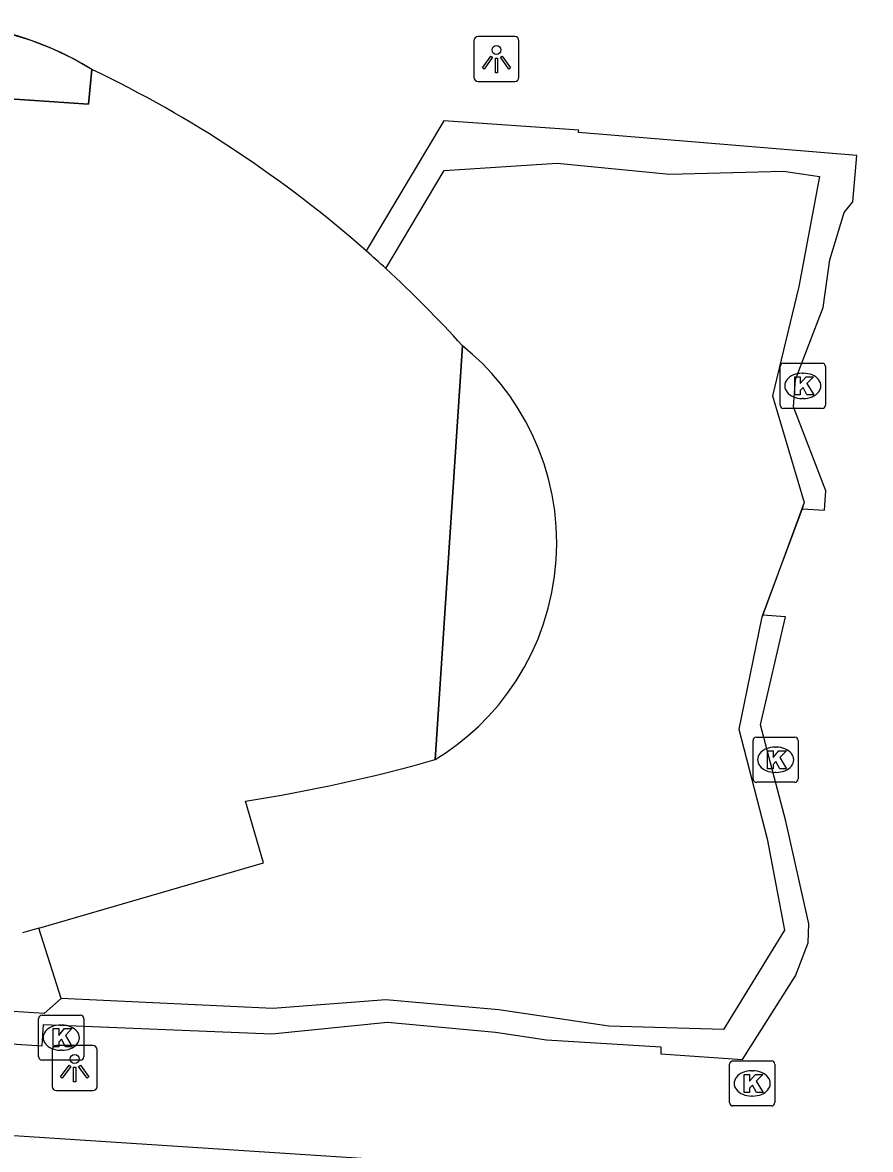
# Model space of a CAD drawing. Extents: x 161848 to 162726, y 385382 to 386521.
# Drawn here: x 162108.49 to 162127.27, y 385590.01 to 385614.96 of the extents above; entities that cross this region are included whole.
import ezdxf

# ---------------------------------------------------------------- set-up
doc = ezdxf.new("R2010")
doc.units = 0
for name, color, linetype in [('IMGEO_Groenvoorziening', 7, 'Continuous'), ('IMGEO_Hek', 7, 'Continuous'), ('IMGEO_Kolk', 7, 'Continuous'), ('IMGEO_Lichtpunt', 7, 'Continuous'), ('IMGEO_Pand', 7, 'Continuous'), ('IMGEO_Pand_overbouw', 7, 'Continuous'), ('IMGEO_Rijbaan_lokaal_open', 7, 'Continuous'), ('IMGEO_Voetpad_open', 7, 'Continuous')]:
    doc.layers.add(name, color=color, linetype=linetype)

msp = doc.modelspace()

# ---------------------------------------------------------------- linework, layer by layer
at = {"layer": 'IMGEO_Groenvoorziening'}
for points in [[(162116.538, 385609.513), (162117.833, 385611.681), (162120.333, 385611.847), (162122.819, 385611.6), (162125.344, 385611.671), (162126.143, 385611.552), (162125.687, 385609.117), (162125.101, 385606.695), (162125.806, 385604.33), (162125.756, 385604.195)], [(162124.882, 385601.837), (162124.855, 385601.765), (162124.353, 385599.311), (162124.982, 385596.886), (162125.365, 385594.863), (162124.018, 385592.662), (162121.475, 385592.736), (162119.042, 385593.097), (162116.535, 385593.323), (162114.039, 385593.126), (162109.348, 385593.347)]]:
    msp.add_lwpolyline(points, dxfattribs=at)
at = {"layer": 'IMGEO_Hek'}
msp.add_lwpolyline([(162116.538, 385609.513), (162117.833, 385611.681), (162120.333, 385611.847), (162122.819, 385611.6), (162125.344, 385611.671), (162126.143, 385611.552), (162125.687, 385609.117), (162125.101, 385606.695), (162125.806, 385604.33), (162124.855, 385601.765), (162124.353, 385599.311), (162124.982, 385596.886), (162125.365, 385594.863), (162124.018, 385592.662), (162121.475, 385592.736), (162119.042, 385593.097), (162116.535, 385593.323), (162114.039, 385593.126), (162109.348, 385593.347), (162108.853, 385594.909)], dxfattribs=at)
at = {"layer": 'IMGEO_Kolk'}
for p, q in [((162125.272, 385606.489), (162125.272, 385607.341)), ((162125.347, 385607.415), (162126.199, 385607.415)), ((162125.76, 385607.195), (162125.785, 385607.195)), ((162126.273, 385607.341), (162126.273, 385606.489)), ((162125.783, 385606.635), (162125.758, 385606.635)), ((162126.199, 385606.415), (162125.347, 385606.415)), ((162124.67, 385598.21), (162124.67, 385599.062)), ((162124.745, 385599.136), (162125.597, 385599.136)), ((162125.671, 385599.062), (162125.671, 385598.21)), ((162125.158, 385598.916), (162125.183, 385598.916)), ((162125.181, 385598.356), (162125.156, 385598.356)), ((162125.597, 385598.136), (162124.745, 385598.136)), ((162108.925, 385592.982), (162109.777, 385592.982)), ((162108.85, 385592.056), (162108.85, 385592.908)), ((162109.338, 385592.762), (162109.363, 385592.762)), ((162109.851, 385592.908), (162109.851, 385592.056)), ((162109.361, 385592.202), (162109.336, 385592.202)), ((162109.777, 385591.982), (162108.925, 385591.982)), ((162124.226, 385591.969), (162125.078, 385591.969)), ((162124.151, 385591.043), (162124.151, 385591.895)), ((162124.639, 385591.749), (162124.664, 385591.749)), ((162125.152, 385591.895), (162125.152, 385591.043)), ((162125.078, 385590.969), (162124.226, 385590.969)), ((162124.662, 385591.189), (162124.637, 385591.189))]:
    msp.add_line(p, q, dxfattribs=at)
for points in [[(162125.272, 385606.489), (162125.272, 385607.341)], [(162125.347, 385607.415), (162126.199, 385607.415)], [(162126.273, 385607.341), (162126.273, 385606.489)], [(162125.593, 385607.115), (162125.716, 385607.115), (162125.716, 385606.964), (162125.846, 385607.115), (162126.01, 385607.115), (162125.864, 385606.964), (162126.017, 385606.715), (162125.865, 385606.715), (162125.78, 385606.879), (162125.716, 385606.812), (162125.716, 385606.715), (162125.593, 385606.715), (162125.593, 385607.115)], [(162126.199, 385606.415), (162125.347, 385606.415)], [(162124.67, 385598.21), (162124.67, 385599.062)], [(162124.745, 385599.136), (162125.597, 385599.136)], [(162125.671, 385599.062), (162125.671, 385598.21)], [(162124.991, 385598.836), (162125.114, 385598.836), (162125.114, 385598.685), (162125.244, 385598.836), (162125.408, 385598.836), (162125.262, 385598.685), (162125.415, 385598.436), (162125.263, 385598.436), (162125.178, 385598.6), (162125.114, 385598.533), (162125.114, 385598.436), (162124.991, 385598.436), (162124.991, 385598.836)], [(162125.597, 385598.136), (162124.745, 385598.136)], [(162108.925, 385592.982), (162109.777, 385592.982)], [(162108.85, 385592.056), (162108.85, 385592.908)], [(162109.851, 385592.908), (162109.851, 385592.056)], [(162109.171, 385592.682), (162109.294, 385592.682), (162109.294, 385592.531), (162109.424, 385592.682), (162109.588, 385592.682), (162109.442, 385592.531), (162109.595, 385592.282), (162109.443, 385592.282), (162109.358, 385592.446), (162109.294, 385592.379), (162109.294, 385592.282), (162109.171, 385592.282), (162109.171, 385592.682)], [(162109.777, 385591.982), (162108.925, 385591.982)], [(162124.226, 385591.969), (162125.078, 385591.969)], [(162124.151, 385591.043), (162124.151, 385591.895)], [(162125.152, 385591.895), (162125.152, 385591.043)], [(162124.472, 385591.669), (162124.595, 385591.669), (162124.595, 385591.518), (162124.725, 385591.669), (162124.889, 385591.669), (162124.743, 385591.518), (162124.896, 385591.269), (162124.744, 385591.269), (162124.659, 385591.433), (162124.595, 385591.366), (162124.595, 385591.269), (162124.472, 385591.269), (162124.472, 385591.669)], [(162125.078, 385590.969), (162124.226, 385590.969)]]:
    msp.add_lwpolyline(points, dxfattribs=at)
for centre, start, end in [((162125.349, 385607.339), 91.552, 178.448), ((162125.349, 385607.339), 91.552, 178.448), ((162126.197, 385607.339), 1.552, 88.448), ((162126.197, 385607.339), 1.552, 88.448), ((162125.349, 385606.491), 181.552, 268.448), ((162125.349, 385606.491), 181.552, 268.448), ((162126.197, 385606.491), 271.552, 358.448), ((162126.197, 385606.491), 271.552, 358.448), ((162124.747, 385599.06), 91.552, 178.448), ((162124.747, 385599.06), 91.552, 178.448), ((162125.595, 385599.06), 1.552, 88.448), ((162125.595, 385599.06), 1.552, 88.448), ((162124.747, 385598.212), 181.552, 268.448), ((162124.747, 385598.212), 181.552, 268.448), ((162125.595, 385598.212), 271.552, 358.448), ((162125.595, 385598.212), 271.552, 358.448), ((162108.927, 385592.906), 91.552, 178.448), ((162108.927, 385592.906), 91.552, 178.448), ((162109.775, 385592.906), 1.552, 88.448), ((162109.775, 385592.906), 1.552, 88.448), ((162108.927, 385592.058), 181.552, 268.448), ((162108.927, 385592.058), 181.552, 268.448), ((162109.775, 385592.058), 271.552, 358.448), ((162109.775, 385592.058), 271.552, 358.448), ((162124.228, 385591.893), 91.552, 178.448), ((162124.228, 385591.893), 91.552, 178.448), ((162125.076, 385591.893), 1.552, 88.448), ((162125.076, 385591.893), 1.552, 88.448), ((162124.228, 385591.045), 181.552, 268.448), ((162124.228, 385591.045), 181.552, 268.448), ((162125.076, 385591.045), 271.552, 358.448), ((162125.076, 385591.045), 271.552, 358.448)]:
    msp.add_arc(centre, 0.0765, start, end, dxfattribs=at)
for centre, major_axis, ratio, start_param, end_param in [((162125.759, 385606.915), (-0.387, 0.002), 0.722429, 4.712389, 7.853982), ((162125.784, 385606.915), (-0.39, 0.002), 0.717154, 1.570796, 4.712389), ((162125.157, 385598.636), (-0.387, 0.002), 0.722429, 4.712389, 7.853982), ((162125.182, 385598.636), (-0.39, 0.002), 0.717154, 1.570796, 4.712389), ((162109.337, 385592.482), (-0.387, 0.002), 0.722429, 4.712389, 7.853982), ((162109.362, 385592.482), (-0.39, 0.002), 0.717154, 1.570796, 4.712389), ((162124.638, 385591.469), (-0.387, 0.002), 0.722429, 4.712389, 7.853982), ((162124.663, 385591.469), (-0.39, 0.002), 0.717154, 1.570796, 4.712389)]:
    msp.add_ellipse(centre, major_axis=major_axis, ratio=ratio, start_param=start_param, end_param=end_param, dxfattribs=at)
at = {"layer": 'IMGEO_Lichtpunt'}
for p, q in [((162118.49, 385614.555), (162118.49, 385613.748)), ((162118.49, 385614.555), (162118.49, 385613.748)), ((162119.392, 385614.65), (162118.584, 385614.65)), ((162119.392, 385614.65), (162118.584, 385614.65)), ((162119.486, 385613.748), (162119.486, 385614.555)), ((162119.486, 385613.748), (162119.486, 385614.555)), ((162118.584, 385613.654), (162119.392, 385613.654)), ((162118.584, 385613.654), (162119.392, 385613.654)), ((162109.149, 385592.21), (162109.149, 385591.403)), ((162109.149, 385592.21), (162109.149, 385591.403)), ((162110.051, 385592.305), (162109.243, 385592.305)), ((162110.051, 385592.305), (162109.243, 385592.305)), ((162110.145, 385591.403), (162110.145, 385592.21)), ((162110.145, 385591.403), (162110.145, 385592.21)), ((162109.243, 385591.309), (162110.051, 385591.309)), ((162109.243, 385591.309), (162110.051, 385591.309))]:
    msp.add_line(p, q, dxfattribs=at)
for points in [[(162118.864, 385614.219), (162118.903, 385614.191), (162118.715, 385613.929), (162118.677, 385613.956), (162118.864, 385614.219)], [(162118.966, 385614.171), (162119.013, 385614.171), (162119.013, 385613.849), (162118.966, 385613.849), (162118.966, 385614.171)], [(162119.076, 385614.191), (162119.114, 385614.218), (162119.301, 385613.956), (162119.262, 385613.928), (162119.076, 385614.191)], [(162109.523, 385591.874), (162109.562, 385591.846), (162109.374, 385591.584), (162109.336, 385591.611), (162109.523, 385591.874)], [(162109.625, 385591.826), (162109.672, 385591.826), (162109.672, 385591.504), (162109.625, 385591.504), (162109.625, 385591.826)], [(162109.735, 385591.846), (162109.773, 385591.873), (162109.96, 385591.611), (162109.921, 385591.583), (162109.735, 385591.846)]]:
    msp.add_lwpolyline(points, dxfattribs=at)
for centre in [(162118.989, 385614.353), (162109.648, 385592.008)]:
    msp.add_circle(centre, 0.0994, dxfattribs=at)
for centre, start, end in [((162118.584, 385614.555), 90, 180), ((162118.584, 385614.555), 90, 180), ((162119.392, 385614.555), 0, 90), ((162119.392, 385614.555), 0, 90), ((162118.584, 385613.748), 180, 270), ((162118.584, 385613.748), 180, 270), ((162119.392, 385613.748), 270, 0), ((162119.392, 385613.748), 270, 360), ((162109.243, 385592.21), 90, 180), ((162109.243, 385592.21), 90, 180), ((162110.051, 385592.21), 0, 90), ((162110.051, 385592.21), 0, 90), ((162109.243, 385591.403), 180, 270), ((162109.243, 385591.403), 180, 270), ((162110.051, 385591.403), 270, 0), ((162110.051, 385591.403), 270, 360)]:
    msp.add_arc(centre, 0.0946, start, end, dxfattribs=at)
at = {"layer": 'IMGEO_Pand'}
for points in [[(162110.03, 385613.923), (162109.952, 385613.155), (162105.158, 385613.481), (162102.307, 385613.675)], [(162117.634, 385598.639), (162118.238, 385607.8)], [(162108.853, 385594.909), (162113.83, 385596.355), (162113.434, 385597.719)], [(162108.853, 385594.909), (162108.493, 385594.804)]]:
    msp.add_lwpolyline(points, dxfattribs=at)
for centre, radius, start, end in [((162098.491, 385589.885), 26.665, 48.6553, 64.3573), ((162089.96, 385580.441), 39.39, 47.567, 48.4147), ((162098.414, 385589.827), 26.758, 42.1971, 47.3664), ((162107.879, 385633.124), 35.838, 278.9164, 285.7944)]:
    msp.add_arc(centre, radius, start, end, dxfattribs=at)
at = {"layer": 'IMGEO_Pand_overbouw'}
for points in [[(162110.03, 385613.923), (162109.606, 385614.164), (162109.157, 385614.378), (162108.687, 385614.562), (162108.199, 385614.714), (162107.695, 385614.832), (162107.18, 385614.912), (162106.657, 385614.954), (162106.131, 385614.957), (162105.606, 385614.92), (162105.087, 385614.845), (162104.578, 385614.731), (162104.083, 385614.582), (162103.605, 385614.399), (162103.148, 385614.185), (162102.715, 385613.942), (162102.307, 385613.675), (162105.158, 385613.481), (162109.952, 385613.155)], [(162117.634, 385598.639), (162117.878, 385598.797), (162118.12, 385598.972), (162118.358, 385599.164), (162118.59, 385599.374), (162118.814, 385599.601), (162119.03, 385599.846), (162119.235, 385600.108), (162119.427, 385600.386), (162119.604, 385600.681), (162119.766, 385600.99), (162119.909, 385601.312), (162120.033, 385601.646), (162120.137, 385601.99), (162120.218, 385602.343), (162120.277, 385602.701), (162120.313, 385603.063), (162120.325, 385603.427), (162120.314, 385603.79), (162120.279, 385604.15), (162120.222, 385604.505), (162120.142, 385604.853), (162120.042, 385605.191), (162119.923, 385605.518), (162119.786, 385605.833), (162119.632, 385606.135), (162119.463, 385606.421), (162119.281, 385606.692), (162119.089, 385606.947), (162118.886, 385607.186), (162118.676, 385607.407), (162118.459, 385607.612), (162118.238, 385607.8)]]:
    msp.add_lwpolyline(points, close=True, dxfattribs=at)
at = {"layer": 'IMGEO_Rijbaan_lokaal_open'}
msp.add_lwpolyline([(162094.025, 385591.248), (162130.155, 385588.889)], dxfattribs=at)
at = {"layer": 'IMGEO_Voetpad_open'}
for points in [[(162125.756, 385604.195), (162126.251, 385604.165), (162126.279, 385604.587), (162125.564, 385606.451), (162125.609, 385607.057), (162126.226, 385608.654), (162126.374, 385609.705), (162126.689, 385610.753), (162126.883, 385610.992), (162126.967, 385612.02), (162120.806, 385612.528), (162120.807, 385612.551), (162120.809, 385612.574), (162117.824, 385612.781), (162116.105, 385609.903)], [(162125.756, 385604.195), (162124.882, 385601.837)], [(162109.348, 385593.347), (162108.972, 385593.015), (162107.362, 385593.12), (162107.328, 385592.402), (162108.928, 385592.301), (162108.958, 385592.775), (162114.012, 385592.57), (162116.574, 385592.825), (162118.969, 385592.602), (162120.095, 385592.435), (162122.629, 385592.281), (162122.632, 385592.121), (162124.434, 385591.998), (162125.609, 385593.854), (162125.891, 385594.584), (162125.904, 385595.006), (162125.4, 385597.273), (162124.838, 385599.412), (162125.386, 385601.797), (162124.882, 385601.837)], [(162109.348, 385593.347), (162108.853, 385594.909)]]:
    msp.add_lwpolyline(points, dxfattribs=at)
msp.add_arc((162106.357, 385607.94), 7.021, 58.4527, 125.2258, dxfattribs=at)

doc.saveas('drawing.dxf')
